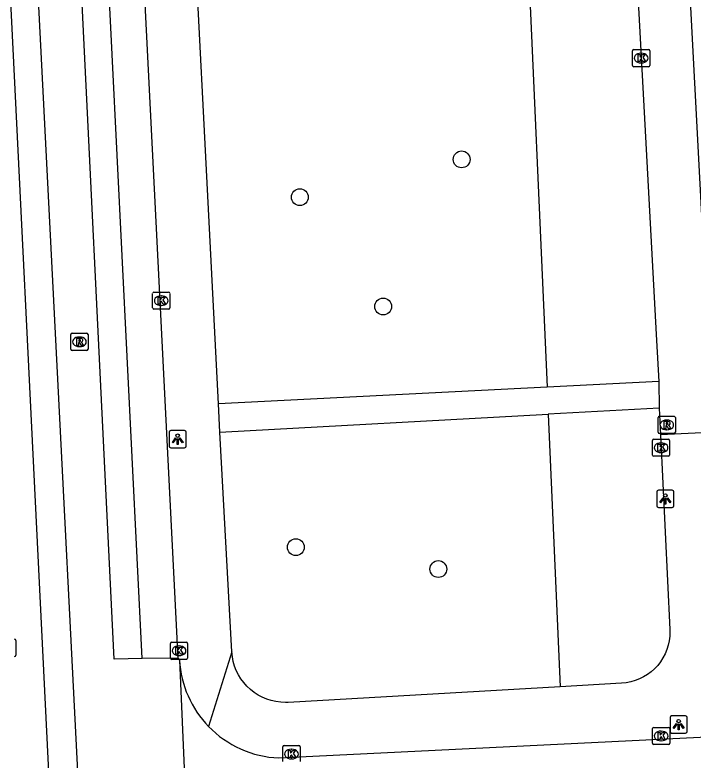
# Model space of a CAD drawing. Extents: x 161084 to 161928, y 385355 to 386522.
# Drawn here: x 161611.48 to 161650.88, y 386010 to 386053.3 of the extents above; entities that cross this region are included whole.
import ezdxf

# ---------------------------------------------------------------- set-up
doc = ezdxf.new("R2010")
doc.units = 0
for name, color, linetype in [('IMGEO_Boom', 7, 'Continuous'), ('IMGEO_Groenvoorziening', 7, 'Continuous'), ('IMGEO_Kolk', 7, 'Continuous'), ('IMGEO_Lichtpunt', 7, 'Continuous'), ('IMGEO_Rijbaan_lokaal_gesloten', 7, 'Continuous'), ('IMGEO_Rijbaan_lokaal_open', 7, 'Continuous'), ('IMGEO_Rioolput', 7, 'Continuous'), ('IMGEO_Voetpad_open', 7, 'Continuous')]:
    doc.layers.add(name, color=color, linetype=linetype)

msp = doc.modelspace()

# ---------------------------------------------------------------- linework, layer by layer
at = {"layer": 'IMGEO_Boom'}
for centre in [(161637.43, 386044.903), (161628.032, 386042.707), (161632.872, 386036.352), (161627.798, 386022.367), (161636.076, 386021.099)]:
    msp.add_circle(centre, 0.489, dxfattribs=at)
at = {"layer": 'IMGEO_Groenvoorziening'}
for points in [[(161641.139, 386059.917), (161642.392, 386031.672)], [(161642.462, 386030.09), (161643.164, 386014.262)]]:
    msp.add_lwpolyline(points, dxfattribs=at)
at = {"layer": 'IMGEO_Kolk'}
for p, q in [((161647.362, 386050.363), (161647.362, 386051.215)), ((161647.437, 386051.289), (161648.289, 386051.289)), ((161648.363, 386051.215), (161648.363, 386050.363)), ((161647.85, 386051.069), (161647.875, 386051.069)), ((161648.289, 386050.289), (161647.437, 386050.289)), ((161647.873, 386050.509), (161647.848, 386050.509)), ((161619.479, 386036.268), (161619.479, 386037.12)), ((161619.554, 386037.194), (161620.406, 386037.194)), ((161619.967, 386036.974), (161619.992, 386036.974)), ((161620.48, 386037.12), (161620.48, 386036.268)), ((161619.99, 386036.414), (161619.965, 386036.414)), ((161620.406, 386036.194), (161619.554, 386036.194)), ((161648.589, 386028.65), (161649.441, 386028.65)), ((161648.514, 386027.724), (161648.514, 386028.576)), ((161649.002, 386028.43), (161649.027, 386028.43)), ((161649.515, 386028.576), (161649.515, 386027.724)), ((161649.025, 386027.87), (161649, 386027.87)), ((161649.441, 386027.65), (161648.589, 386027.65)), ((161611.535, 386016.948), (161611.535, 386016.096)), ((161620.51, 386015.926), (161620.51, 386016.778)), ((161620.585, 386016.852), (161621.437, 386016.852)), ((161620.998, 386016.632), (161621.023, 386016.632)), ((161621.511, 386016.778), (161621.511, 386015.926)), ((161621.021, 386016.072), (161620.996, 386016.072)), ((161621.437, 386015.852), (161620.585, 386015.852)), ((161648.52, 386010.974), (161648.52, 386011.826)), ((161648.595, 386011.9), (161649.447, 386011.9)), ((161649.521, 386011.826), (161649.521, 386010.974)), ((161649.008, 386011.68), (161649.033, 386011.68)), ((161627.12, 386010.847), (161627.972, 386010.847)), ((161649.447, 386010.9), (161648.595, 386010.9)), ((161649.031, 386011.12), (161649.006, 386011.12)), ((161627.045, 386009.921), (161627.045, 386010.773)), ((161627.533, 386010.627), (161627.558, 386010.627)), ((161628.046, 386010.773), (161628.046, 386009.921)), ((161627.556, 386010.067), (161627.531, 386010.067))]:
    msp.add_line(p, q, dxfattribs=at)
for points in [[(161647.362, 386050.363), (161647.362, 386051.215)], [(161647.437, 386051.289), (161648.289, 386051.289)], [(161648.363, 386051.215), (161648.363, 386050.363)], [(161647.683, 386050.989), (161647.806, 386050.989), (161647.806, 386050.838), (161647.936, 386050.989), (161648.1, 386050.989), (161647.954, 386050.838), (161648.107, 386050.589), (161647.955, 386050.589), (161647.87, 386050.753), (161647.806, 386050.686), (161647.806, 386050.589), (161647.683, 386050.589), (161647.683, 386050.989)], [(161648.289, 386050.289), (161647.437, 386050.289)], [(161619.479, 386036.268), (161619.479, 386037.12)], [(161619.554, 386037.194), (161620.406, 386037.194)], [(161619.8, 386036.894), (161619.923, 386036.894), (161619.923, 386036.743), (161620.053, 386036.894), (161620.217, 386036.894), (161620.071, 386036.743), (161620.224, 386036.494), (161620.072, 386036.494), (161619.987, 386036.658), (161619.923, 386036.591), (161619.923, 386036.494), (161619.8, 386036.494), (161619.8, 386036.894)], [(161620.48, 386037.12), (161620.48, 386036.268)], [(161620.406, 386036.194), (161619.554, 386036.194)], [(161648.589, 386028.65), (161649.441, 386028.65)], [(161648.514, 386027.724), (161648.514, 386028.576)], [(161648.835, 386028.35), (161648.958, 386028.35), (161648.958, 386028.199), (161649.088, 386028.35), (161649.252, 386028.35), (161649.106, 386028.199), (161649.259, 386027.95), (161649.107, 386027.95), (161649.022, 386028.114), (161648.958, 386028.047), (161648.958, 386027.95), (161648.835, 386027.95), (161648.835, 386028.35)], [(161649.515, 386028.576), (161649.515, 386027.724)], [(161649.441, 386027.65), (161648.589, 386027.65)], [(161611.535, 386016.948), (161611.535, 386016.096)], [(161620.51, 386015.926), (161620.51, 386016.778)], [(161620.585, 386016.852), (161621.437, 386016.852)], [(161620.831, 386016.552), (161620.954, 386016.552), (161620.954, 386016.401), (161621.084, 386016.552), (161621.248, 386016.552), (161621.102, 386016.401), (161621.255, 386016.152), (161621.103, 386016.152), (161621.018, 386016.316), (161620.954, 386016.249), (161620.954, 386016.152), (161620.831, 386016.152), (161620.831, 386016.552)], [(161621.511, 386016.778), (161621.511, 386015.926)], [(161621.437, 386015.852), (161620.585, 386015.852)], [(161648.52, 386010.974), (161648.52, 386011.826)], [(161648.595, 386011.9), (161649.447, 386011.9)], [(161649.521, 386011.826), (161649.521, 386010.974)], [(161648.841, 386011.6), (161648.964, 386011.6), (161648.964, 386011.449), (161649.094, 386011.6), (161649.258, 386011.6), (161649.112, 386011.449), (161649.265, 386011.2), (161649.113, 386011.2), (161649.028, 386011.364), (161648.964, 386011.297), (161648.964, 386011.2), (161648.841, 386011.2), (161648.841, 386011.6)], [(161627.12, 386010.847), (161627.972, 386010.847)], [(161649.447, 386010.9), (161648.595, 386010.9)], [(161627.045, 386009.921), (161627.045, 386010.773)], [(161627.366, 386010.547), (161627.489, 386010.547), (161627.489, 386010.396), (161627.619, 386010.547), (161627.783, 386010.547), (161627.637, 386010.396), (161627.79, 386010.147), (161627.638, 386010.147), (161627.553, 386010.311), (161627.489, 386010.244), (161627.489, 386010.147), (161627.366, 386010.147), (161627.366, 386010.547)], [(161628.046, 386010.773), (161628.046, 386009.921)]]:
    msp.add_lwpolyline(points, dxfattribs=at)
for centre, start, end in [((161647.439, 386051.213), 91.552, 178.448), ((161647.439, 386051.213), 91.552, 178.448), ((161648.287, 386051.213), 1.552, 88.448), ((161648.287, 386051.213), 1.552, 88.448), ((161647.439, 386050.365), 181.552, 268.448), ((161647.439, 386050.365), 181.552, 268.448), ((161648.287, 386050.365), 271.552, 358.448), ((161648.287, 386050.365), 271.552, 358.448), ((161619.556, 386037.118), 91.552, 178.448), ((161619.556, 386037.118), 91.552, 178.448), ((161620.404, 386037.118), 1.552, 88.448), ((161620.404, 386037.118), 1.552, 88.448), ((161619.556, 386036.27), 181.552, 268.448), ((161619.556, 386036.27), 181.552, 268.448), ((161620.404, 386036.27), 271.552, 358.448), ((161620.404, 386036.27), 271.552, 358.448), ((161648.591, 386028.574), 91.552, 178.448), ((161648.591, 386028.574), 91.552, 178.448), ((161649.439, 386028.574), 1.552, 88.448), ((161649.439, 386028.574), 1.552, 88.448), ((161648.591, 386027.726), 181.552, 268.448), ((161648.591, 386027.726), 181.552, 268.448), ((161649.439, 386027.726), 271.552, 358.448), ((161649.439, 386027.726), 271.552, 358.448), ((161611.459, 386016.946), 1.552, 88.448), ((161611.459, 386016.946), 1.552, 88.448), ((161620.587, 386016.776), 91.552, 178.448), ((161620.587, 386016.776), 91.552, 178.448), ((161621.435, 386016.776), 1.552, 88.448), ((161621.435, 386016.776), 1.552, 88.448), ((161611.459, 386016.098), 271.552, 358.448), ((161611.459, 386016.098), 271.552, 358.448), ((161620.587, 386015.928), 181.552, 268.448), ((161620.587, 386015.928), 181.552, 268.448), ((161621.435, 386015.928), 271.552, 358.448), ((161621.435, 386015.928), 271.552, 358.448), ((161648.597, 386011.824), 91.552, 178.448), ((161648.597, 386011.824), 91.552, 178.448), ((161649.445, 386011.824), 1.552, 88.448), ((161649.445, 386011.824), 1.552, 88.448), ((161627.122, 386010.771), 91.552, 178.448), ((161627.122, 386010.771), 91.552, 178.448), ((161627.97, 386010.771), 1.552, 88.448), ((161627.97, 386010.771), 1.552, 88.448), ((161648.597, 386010.976), 181.552, 268.448), ((161648.597, 386010.976), 181.552, 268.448), ((161649.445, 386010.976), 271.552, 358.448), ((161649.445, 386010.976), 271.552, 358.448)]:
    msp.add_arc(centre, 0.0765, start, end, dxfattribs=at)
for centre, major_axis, ratio, start_param, end_param in [((161647.849, 386050.789), (-0.387, 0.002), 0.722429, 4.712389, 7.853982), ((161647.874, 386050.789), (-0.39, 0.002), 0.717154, 1.570796, 4.712389), ((161619.966, 386036.694), (-0.387, 0.002), 0.722429, 4.712389, 7.853982), ((161619.991, 386036.694), (-0.39, 0.002), 0.717154, 1.570796, 4.712389), ((161649.001, 386028.15), (-0.387, 0.002), 0.722429, 4.712389, 7.853982), ((161649.026, 386028.15), (-0.39, 0.002), 0.717154, 1.570796, 4.712389), ((161620.997, 386016.352), (-0.387, 0.002), 0.722429, 4.712389, 7.853982), ((161621.022, 386016.352), (-0.39, 0.002), 0.717154, 1.570796, 4.712389), ((161649.007, 386011.4), (-0.387, 0.002), 0.722429, 4.712389, 7.853982), ((161649.032, 386011.4), (-0.39, 0.002), 0.717154, 1.570796, 4.712389), ((161627.532, 386010.347), (-0.387, 0.002), 0.722429, 4.712389, 7.853982), ((161627.557, 386010.347), (-0.39, 0.002), 0.717154, 1.570796, 4.712389)]:
    msp.add_ellipse(centre, major_axis=major_axis, ratio=ratio, start_param=start_param, end_param=end_param, dxfattribs=at)
at = {"layer": 'IMGEO_Lichtpunt'}
for p, q in [((161620.435, 386029.052), (161620.435, 386028.245)), ((161620.435, 386029.052), (161620.435, 386028.245)), ((161621.337, 386029.147), (161620.529, 386029.147)), ((161621.337, 386029.147), (161620.529, 386029.147)), ((161621.431, 386028.245), (161621.431, 386029.052)), ((161621.431, 386028.245), (161621.431, 386029.052)), ((161620.529, 386028.151), (161621.337, 386028.151)), ((161620.529, 386028.151), (161621.337, 386028.151)), ((161648.767, 386025.582), (161648.767, 386024.775)), ((161648.767, 386025.582), (161648.767, 386024.775)), ((161649.669, 386025.677), (161648.861, 386025.677)), ((161649.669, 386025.677), (161648.861, 386025.677)), ((161649.763, 386024.775), (161649.763, 386025.582)), ((161649.763, 386024.775), (161649.763, 386025.582)), ((161648.861, 386024.681), (161649.669, 386024.681)), ((161648.861, 386024.681), (161649.669, 386024.681)), ((161649.539, 386012.468), (161649.539, 386011.661)), ((161649.539, 386012.468), (161649.539, 386011.661)), ((161650.441, 386012.563), (161649.633, 386012.563)), ((161650.441, 386012.563), (161649.633, 386012.563)), ((161650.535, 386011.661), (161650.535, 386012.468)), ((161650.535, 386011.661), (161650.535, 386012.468)), ((161649.633, 386011.567), (161650.441, 386011.567)), ((161649.633, 386011.567), (161650.441, 386011.567))]:
    msp.add_line(p, q, dxfattribs=at)
for points in [[(161620.809, 386028.716), (161620.848, 386028.688), (161620.66, 386028.426), (161620.622, 386028.453), (161620.809, 386028.716)], [(161620.911, 386028.668), (161620.958, 386028.668), (161620.958, 386028.346), (161620.911, 386028.346), (161620.911, 386028.668)], [(161621.021, 386028.688), (161621.059, 386028.715), (161621.246, 386028.453), (161621.207, 386028.425), (161621.021, 386028.688)], [(161649.141, 386025.246), (161649.18, 386025.218), (161648.992, 386024.956), (161648.954, 386024.983), (161649.141, 386025.246)], [(161649.243, 386025.198), (161649.29, 386025.198), (161649.29, 386024.876), (161649.243, 386024.876), (161649.243, 386025.198)], [(161649.353, 386025.218), (161649.391, 386025.245), (161649.578, 386024.983), (161649.539, 386024.955), (161649.353, 386025.218)], [(161649.913, 386012.132), (161649.952, 386012.104), (161649.764, 386011.842), (161649.726, 386011.869), (161649.913, 386012.132)], [(161650.015, 386012.084), (161650.062, 386012.084), (161650.062, 386011.762), (161650.015, 386011.762), (161650.015, 386012.084)], [(161650.125, 386012.104), (161650.163, 386012.131), (161650.35, 386011.869), (161650.311, 386011.841), (161650.125, 386012.104)]]:
    msp.add_lwpolyline(points, dxfattribs=at)
for centre in [(161620.934, 386028.85), (161649.266, 386025.38), (161650.038, 386012.266)]:
    msp.add_circle(centre, 0.0994, dxfattribs=at)
for centre, start, end in [((161620.529, 386029.052), 90, 180), ((161620.529, 386029.052), 90, 180), ((161621.337, 386029.052), 0, 90), ((161621.337, 386029.052), 0, 90), ((161620.529, 386028.245), 180, 270), ((161620.529, 386028.245), 180, 270), ((161621.337, 386028.245), 270, 0), ((161621.337, 386028.245), 270, 360), ((161648.861, 386025.582), 90, 180), ((161648.861, 386025.582), 90, 180), ((161649.669, 386025.582), 0, 90), ((161649.669, 386025.582), 0, 90), ((161648.861, 386024.775), 180, 270), ((161648.861, 386024.775), 180, 270), ((161649.669, 386024.775), 270, 0), ((161649.669, 386024.775), 270, 360), ((161649.633, 386012.468), 90, 180), ((161649.633, 386012.468), 90, 180), ((161650.441, 386012.468), 0, 90), ((161650.441, 386012.468), 0, 90), ((161649.633, 386011.661), 180, 270), ((161649.633, 386011.661), 180, 270), ((161650.441, 386011.661), 270, 0), ((161650.441, 386011.661), 270, 360)]:
    msp.add_arc(centre, 0.0946, start, end, dxfattribs=at)
at = {"layer": 'IMGEO_Rijbaan_lokaal_gesloten'}
for points in [[(161609.755, 386116.483), (161609.888, 386111.583), (161615.421, 386003.25), (161621.471, 385885.633), (161624.888, 385819.708), (161623.138, 385819.708), (161623.088, 385821.908)], [(161618.865, 386015.904), (161617.246, 386015.857), (161612.548, 386111.875), (161614.094, 386111.925)], [(161618.865, 386015.904), (161616.25, 386068.557)], [(161610.496, 386068.225), (161613.555, 386006.567)], [(161620.941, 386015.929), (161618.865, 386015.904)], [(161620.941, 386015.929), (161621.038, 386015.801)], [(161621.038, 386015.801), (161621.765, 385998.751)]]:
    msp.add_lwpolyline(points, dxfattribs=at)
at = {"layer": 'IMGEO_Rijbaan_lokaal_open'}
msp.add_lwpolyline([(161626.81, 386010.124), (161663.522, 386011.929)], dxfattribs=at)
for centre, radius, start, end in [((161627.058, 386016.148), 6.03, 183.3035, 224.0646), ((161627.055, 386016.143), 6.024, 224.0448, 267.6689)]:
    msp.add_arc(centre, radius, start, end, dxfattribs=at)
at = {"layer": 'IMGEO_Rioolput'}
for p, q in [((161614.723, 386033.877), (161614.723, 386034.729)), ((161614.798, 386034.803), (161615.65, 386034.803)), ((161615.724, 386034.729), (161615.724, 386033.877)), ((161615.211, 386034.583), (161615.236, 386034.583)), ((161615.65, 386033.803), (161614.798, 386033.803)), ((161615.234, 386034.023), (161615.209, 386034.023)), ((161648.847, 386029.048), (161648.847, 386029.9)), ((161648.922, 386029.974), (161649.774, 386029.974)), ((161649.848, 386029.9), (161649.848, 386029.048)), ((161649.335, 386029.754), (161649.36, 386029.754)), ((161649.358, 386029.194), (161649.333, 386029.194)), ((161649.774, 386028.974), (161648.922, 386028.974))]:
    msp.add_line(p, q, dxfattribs=at)
for points in [[(161614.723, 386033.877), (161614.723, 386034.729)], [(161614.798, 386034.803), (161615.65, 386034.803)], [(161615.724, 386034.729), (161615.724, 386033.877)], [(161615.312, 386034.501), (161615.06, 386034.503), (161615.06, 386034.103)], [(161615.06, 386034.103), (161615.184, 386034.103), (161615.184, 386034.265), (161615.195, 386034.265)], [(161615.238, 386034.422), (161615.184, 386034.422), (161615.184, 386034.341)], [(161615.184, 386034.341), (161615.236, 386034.341)], [(161615.242, 386034.236), (161615.313, 386034.103), (161615.453, 386034.103), (161615.388, 386034.229)], [(161615.65, 386033.803), (161614.798, 386033.803)], [(161648.847, 386029.048), (161648.847, 386029.9)], [(161648.922, 386029.974), (161649.774, 386029.974)], [(161649.848, 386029.9), (161649.848, 386029.048)], [(161649.436, 386029.672), (161649.184, 386029.674), (161649.184, 386029.274)], [(161649.362, 386029.593), (161649.308, 386029.593), (161649.308, 386029.512)], [(161649.308, 386029.512), (161649.36, 386029.512)], [(161649.184, 386029.274), (161649.308, 386029.274), (161649.308, 386029.436), (161649.319, 386029.436)], [(161649.366, 386029.407), (161649.437, 386029.274), (161649.577, 386029.274), (161649.512, 386029.4)], [(161649.774, 386028.974), (161648.922, 386028.974)]]:
    msp.add_lwpolyline(points, dxfattribs=at)
for centre, radius, start, end in [((161614.8, 386034.727), 0.0765, 91.552, 178.448), ((161614.8, 386034.727), 0.0765, 91.552, 178.448), ((161615.648, 386034.727), 0.0765, 1.552, 88.448), ((161615.648, 386034.727), 0.0765, 1.552, 88.448), ((161615.194, 386034.212), 0.0533, 26.0293, 88.6989), ((161615.22, 386034.53), 0.19, 274.7715, 282.9687), ((161615.244, 386034.326), 0.0964, 77.0061, 93.1865), ((161615.258, 386034.383), 0.0378, 276.6634, 79.6772), ((161615.311, 386034.391), 0.109, 350.3612, 89.416), ((161615.309, 386034.391), 0.112, 277.5842, 350.9817), ((161615.293, 386034.176), 0.108, 29.5134, 73.7905), ((161614.8, 386033.879), 0.0765, 181.552, 268.448), ((161614.8, 386033.879), 0.0765, 181.552, 268.448), ((161615.648, 386033.879), 0.0765, 271.552, 358.448), ((161615.648, 386033.879), 0.0765, 271.552, 358.448), ((161648.924, 386029.898), 0.0765, 91.552, 178.448), ((161648.924, 386029.898), 0.0765, 91.552, 178.448), ((161649.772, 386029.898), 0.0765, 1.552, 88.448), ((161649.772, 386029.898), 0.0765, 1.552, 88.448), ((161649.344, 386029.701), 0.19, 274.7715, 282.9687), ((161649.368, 386029.497), 0.0964, 77.0061, 93.1865), ((161649.382, 386029.554), 0.0378, 276.6634, 79.6772), ((161649.435, 386029.562), 0.109, 350.3612, 89.416), ((161649.433, 386029.562), 0.112, 277.5842, 350.9817), ((161648.924, 386029.05), 0.0765, 181.552, 268.448), ((161648.924, 386029.05), 0.0765, 181.552, 268.448), ((161649.318, 386029.383), 0.0533, 26.0293, 88.6989), ((161649.417, 386029.347), 0.108, 29.5134, 73.7905), ((161649.772, 386029.05), 0.0765, 271.552, 358.448), ((161649.772, 386029.05), 0.0765, 271.552, 358.448)]:
    msp.add_arc(centre, radius, start, end, dxfattribs=at)
for centre, major_axis, ratio, start_param, end_param in [((161615.21, 386034.303), (-0.387, 0.002), 0.722429, 4.712389, 7.853982), ((161615.235, 386034.303), (-0.39, 0.002), 0.717154, 1.570796, 4.712389), ((161649.334, 386029.474), (-0.387, 0.002), 0.722429, 4.712389, 7.853982), ((161649.359, 386029.474), (-0.39, 0.002), 0.717154, 1.570796, 4.712389)]:
    msp.add_ellipse(centre, major_axis=major_axis, ratio=ratio, start_param=start_param, end_param=end_param, dxfattribs=at)
at = {"layer": 'IMGEO_Voetpad_open'}
for points in [[(161647.893, 386107.313), (161651.755, 386034.3)], [(161618.288, 386068.569), (161620.941, 386015.929)], [(161623.297, 386030.705), (161621.344, 386068.83)], [(161647.543, 386056.609), (161648.758, 386034.378), (161648.888, 386032.001)], [(161642.392, 386031.672), (161623.297, 386030.705)], [(161648.888, 386032.001), (161642.392, 386031.672)], [(161648.888, 386032.001), (161648.902, 386030.442)], [(161623.39, 386029.046), (161623.297, 386030.705)], [(161648.902, 386030.442), (161642.462, 386030.09)], [(161648.902, 386030.442), (161648.978, 386028.892)], [(161623.39, 386029.046), (161642.462, 386030.09)], [(161624.083, 386016.281), (161623.39, 386029.046)], [(161654.239, 386029.15), (161654.217, 386029.152), (161648.978, 386028.892)], [(161648.978, 386028.892), (161649.533, 386017.587), (161649.536, 386017.464), (161649.527, 386017.197), (161649.493, 386016.933), (161649.436, 386016.673), (161649.355, 386016.419), (161649.253, 386016.173), (161649.129, 386015.937), (161648.984, 386015.713), (161648.82, 386015.503), (161648.638, 386015.309), (161648.439, 386015.132), (161648.225, 386014.973), (161647.998, 386014.834), (161647.759, 386014.715), (161647.511, 386014.619), (161647.255, 386014.545), (161646.993, 386014.494), (161646.728, 386014.467), (161643.164, 386014.262)], [(161624.083, 386016.281), (161622.725, 386011.955)], [(161643.164, 386014.262), (161627.359, 386013.353), (161627.193, 386013.348), (161626.916, 386013.359), (161626.641, 386013.395), (161626.37, 386013.455), (161626.106, 386013.54), (161625.85, 386013.647), (161625.605, 386013.777), (161625.373, 386013.929), (161625.155, 386014.1), (161624.953, 386014.29), (161624.769, 386014.498), (161624.605, 386014.721), (161624.46, 386014.958), (161624.338, 386015.207), (161624.239, 386015.466), (161624.162, 386015.733), (161624.11, 386016.005), (161624.083, 386016.281)]]:
    msp.add_lwpolyline(points, dxfattribs=at)

doc.saveas('drawing.dxf')
